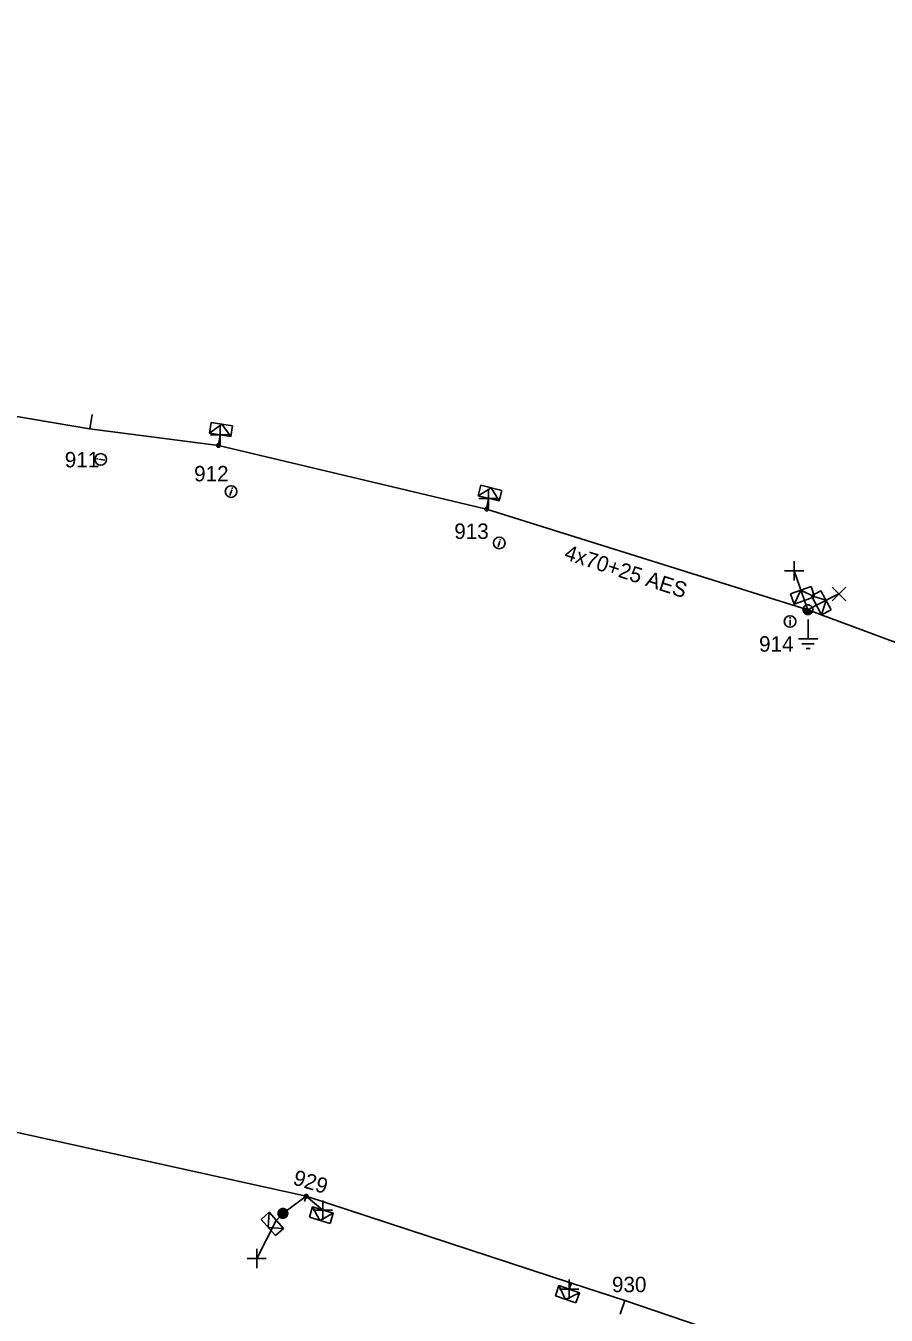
# Model space of a CAD drawing. Extents: x -540466 to -537383, y -1184038 to -1179972.
# Drawn here: x -538474.8 to -538419.1, y -1180242.1 to -1180158.6 of the extents above; entities that cross this region are included whole.
import ezdxf

# ---------------------------------------------------------------- set-up
doc = ezdxf.new("R2010")
doc.units = 0
for name, color, linetype in [('Vrstva 1', 7, 'Continuous'), ('Vrstva 10', 7, 'Continuous'), ('Vrstva 13', 7, 'Continuous'), ('Vrstva 14', 7, 'Continuous'), ('Vrstva 15', 7, 'Continuous'), ('Vrstva 2', 7, 'Continuous'), ('Vrstva 31', 7, 'Continuous'), ('Vrstva 34', 7, 'Continuous'), ('Vrstva 36', 7, 'Continuous'), ('Vrstva 50', 7, 'Continuous'), ('Vrstva 51', 7, 'Continuous'), ('Vrstva 54', 7, 'Continuous'), ('Vrstva 59', 7, 'Continuous'), ('Vrstva 8', 7, 'Continuous'), ('Vrstva 9', 7, 'Continuous')]:
    doc.layers.add(name, color=color, linetype=linetype)

# ---------------------------------------------------------------- blocks, each defined once
blk = doc.blocks.new('NN440')
at = {"layer": 'Vrstva 2'}
for points in [[(0.63, 0), (0.63, 0.06), (0.62, 0.13), (0.6, 0.19), (0.58, 0.25), (0.55, 0.31), (0.51, 0.37), (0.47, 0.42), (0.42, 0.46), (0.37, 0.51), (0.32, 0.54), (0.26, 0.57), (0.2, 0.59), (0.13, 0.61), (0.07, 0.62), (0, 0.63), (-0.06, 0.62), (-0.13, 0.61), (-0.19, 0.59), (-0.26, 0.57), (-0.31, 0.54), (-0.37, 0.51), (-0.42, 0.46), (-0.47, 0.42), (-0.51, 0.37), (-0.54, 0.31), (-0.57, 0.25), (-0.6, 0.19), (-0.62, 0.13), (-0.63, 0.06), (-0.63, 0), (-0.63, -0.07), (-0.62, -0.14), (-0.6, -0.2), (-0.57, -0.26), (-0.54, -0.32), (-0.51, -0.37), (-0.47, -0.43), (-0.42, -0.47), (-0.37, -0.51), (-0.31, -0.55), (-0.26, -0.58), (-0.19, -0.6), (-0.13, -0.62), (-0.06, -0.63), (0, -0.63), (0.07, -0.63), (0.13, -0.62), (0.2, -0.6), (0.26, -0.58), (0.32, -0.55), (0.37, -0.51), (0.42, -0.47), (0.47, -0.43), (0.51, -0.37), (0.55, -0.32), (0.58, -0.26), (0.6, -0.2), (0.62, -0.14), (0.63, -0.07), (0.63, 0)], [(-0.63, 0), (0.63, 0)], [(-0.6, -0.18), (0.57, -0.18)], [(-0.51, -0.32), (0.5, -0.32)], [(-0.37, -0.47), (0.35, -0.47)]]:
    blk.add_lwpolyline(points, dxfattribs=at)
blk = doc.blocks.new('NN460')
at = {"layer": 'Vrstva 2'}
for points in [[(0.63, 0), (0.62, 0.07), (0.61, 0.13), (0.6, 0.2), (0.57, 0.26), (0.54, 0.32), (0.51, 0.37), (0.47, 0.42), (0.42, 0.47), (0.37, 0.51), (0.31, 0.55), (0.25, 0.58), (0.19, 0.6), (0.13, 0.62), (0.06, 0.63), (0, 0.63), (-0.07, 0.63), (-0.13, 0.62), (-0.2, 0.6), (-0.26, 0.58), (-0.32, 0.55), (-0.37, 0.51), (-0.42, 0.47), (-0.47, 0.42), (-0.51, 0.37), (-0.55, 0.32), (-0.58, 0.26), (-0.6, 0.2), (-0.62, 0.13), (-0.63, 0.07), (-0.63, 0), (-0.63, -0.07), (-0.62, -0.13), (-0.6, -0.19), (-0.58, -0.26), (-0.55, -0.31), (-0.51, -0.37), (-0.47, -0.42), (-0.42, -0.47), (-0.37, -0.51), (-0.32, -0.54), (-0.26, -0.57), (-0.2, -0.6), (-0.13, -0.62), (-0.07, -0.63), (0, -0.63), (0.06, -0.63), (0.13, -0.62), (0.19, -0.6), (0.25, -0.57), (0.31, -0.54), (0.37, -0.51), (0.42, -0.47), (0.47, -0.42), (0.51, -0.37), (0.54, -0.31), (0.57, -0.26), (0.6, -0.19), (0.61, -0.13), (0.62, -0.07), (0.63, 0)], [(0.47, 0), (0.47, 0.05), (0.46, 0.1), (0.45, 0.15), (0.43, 0.19), (0.41, 0.24), (0.38, 0.28), (0.35, 0.32), (0.31, 0.35), (0.28, 0.38), (0.23, 0.41), (0.19, 0.43), (0.14, 0.45), (0.1, 0.46), (0.05, 0.47), (0, 0.47), (-0.05, 0.47), (-0.1, 0.46), (-0.15, 0.45), (-0.19, 0.43), (-0.24, 0.41), (-0.28, 0.38), (-0.32, 0.35), (-0.35, 0.32), (-0.38, 0.28), (-0.41, 0.24), (-0.43, 0.19), (-0.45, 0.15), (-0.46, 0.1), (-0.47, 0.05), (-0.47, 0), (-0.47, -0.05), (-0.46, -0.1), (-0.45, -0.15), (-0.43, -0.19), (-0.41, -0.24), (-0.38, -0.28), (-0.35, -0.32), (-0.32, -0.35), (-0.28, -0.38), (-0.24, -0.41), (-0.19, -0.43), (-0.15, -0.45), (-0.1, -0.46), (-0.05, -0.47), (0, -0.47), (0.05, -0.47), (0.1, -0.46), (0.14, -0.45), (0.19, -0.43), (0.23, -0.41), (0.28, -0.38), (0.31, -0.35), (0.35, -0.32), (0.38, -0.28), (0.41, -0.24), (0.43, -0.19), (0.45, -0.15), (0.46, -0.1), (0.47, -0.05), (0.47, 0)], [(0.31, 0), (0.31, 0.03), (0.31, 0.07), (0.3, 0.1), (0.29, 0.13), (0.27, 0.16), (0.25, 0.19), (0.23, 0.21), (0.21, 0.23), (0.18, 0.26), (0.15, 0.27), (0.13, 0.29), (0.09, 0.3), (0.06, 0.31), (0.03, 0.31), (0, 0.32), (-0.04, 0.31), (-0.07, 0.31), (-0.1, 0.3), (-0.13, 0.29), (-0.16, 0.27), (-0.19, 0.26), (-0.21, 0.23), (-0.24, 0.21), (-0.26, 0.19), (-0.28, 0.16), (-0.29, 0.13), (-0.3, 0.1), (-0.31, 0.07), (-0.32, 0.03), (-0.32, 0), (-0.32, -0.03), (-0.31, -0.06), (-0.3, -0.1), (-0.29, -0.13), (-0.28, -0.16), (-0.26, -0.18), (-0.24, -0.21), (-0.21, -0.23), (-0.19, -0.25), (-0.16, -0.27), (-0.13, -0.29), (-0.1, -0.3), (-0.07, -0.31), (-0.04, -0.31), (0, -0.31), (0.03, -0.31), (0.06, -0.31), (0.09, -0.3), (0.13, -0.29), (0.15, -0.27), (0.18, -0.25), (0.21, -0.23), (0.23, -0.21), (0.25, -0.18), (0.27, -0.16), (0.29, -0.13), (0.3, -0.1), (0.31, -0.06), (0.31, -0.03), (0.31, 0)], [(0.15, 0), (0.15, 0.02), (0.15, 0.03), (0.15, 0.05), (0.14, 0.06), (0.13, 0.08), (0.13, 0.09), (0.11, 0.11), (0.1, 0.12), (0.09, 0.13), (0.08, 0.14), (0.06, 0.14), (0.05, 0.15), (0.03, 0.15), (0.01, 0.16), (0, 0.16), (-0.02, 0.16), (-0.04, 0.15), (-0.05, 0.15), (-0.07, 0.14), (-0.08, 0.14), (-0.09, 0.13), (-0.11, 0.12), (-0.12, 0.11), (-0.13, 0.09), (-0.14, 0.08), (-0.15, 0.06), (-0.15, 0.05), (-0.16, 0.03), (-0.16, 0.02), (-0.16, 0), (-0.16, -0.02), (-0.16, -0.03), (-0.15, -0.05), (-0.15, -0.06), (-0.14, -0.08), (-0.13, -0.09), (-0.12, -0.1), (-0.11, -0.12), (-0.09, -0.13), (-0.08, -0.14), (-0.07, -0.14), (-0.05, -0.15), (-0.04, -0.15), (-0.02, -0.16), (0, -0.16), (0.01, -0.16), (0.03, -0.15), (0.05, -0.15), (0.06, -0.14), (0.08, -0.14), (0.09, -0.13), (0.1, -0.12), (0.11, -0.1), (0.13, -0.09), (0.13, -0.08), (0.14, -0.06), (0.15, -0.05), (0.15, -0.03), (0.15, -0.02), (0.15, 0)]]:
    blk.add_lwpolyline(points, dxfattribs=at)
blk = doc.blocks.new('NN770')
at = {"layer": 'Vrstva 10'}
for p, q in [((0.002, 0.187), (0.002, 0.263)), ((0.002, -0.276), (0.002, 0.111))]:
    blk.add_line(p, q, dxfattribs=at)
blk.add_circle((0, -0.008), 0.375, dxfattribs=at)
blk = doc.blocks.new('NN800')
at = {"layer": 'Vrstva 1'}
for points in [[(-0.442, 0.442), (0.442, -0.442)], [(-0.442, -0.442), (0.442, 0.442)]]:
    blk.add_lwpolyline(points, dxfattribs=at)
blk = doc.blocks.new('NN630')
at = {"layer": 'Vrstva 9'}
for points in [[(-0.003, -0.7), (-0.703, 0)], [(-0.703, -0.7), (-0.703, 0), (0.697, 0), (0.697, -0.7)], [(-0.703, -0.7), (0.697, -0.7)], [(-0.003, -0.7), (0.697, 0)]]:
    blk.add_lwpolyline(points, dxfattribs=at)
blk = doc.blocks.new('NN810')
at = {"layer": 'Vrstva 14'}
for points in [[(0.004, -0.64), (0.004, -1.89)], [(0.629, -1.89), (-0.621, -1.89)], [(0.388, -2.2), (-0.399, -2.2)], [(0.004, -2.515), (-0.124, -2.515)], [(0.137, -2.515), (0.004, -2.515)]]:
    blk.add_lwpolyline(points, dxfattribs=at)
blk = doc.blocks.new('NN500')
at = {"layer": 'Vrstva 2'}
for points in [[(0, -0.24), (0.02, -0.23), (0.05, -0.23), (0.07, -0.22), (0.09, -0.22), (0.12, -0.2), (0.14, -0.19), (0.16, -0.18), (0.17, -0.16), (0.19, -0.14), (0.2, -0.12), (0.21, -0.1), (0.22, -0.07), (0.23, -0.05), (0.23, -0.02), (0.23, 0), (0.23, 0.02), (0.23, 0.05), (0.22, 0.07), (0.21, 0.1), (0.2, 0.12), (0.19, 0.14), (0.17, 0.16), (0.16, 0.17), (0.14, 0.19), (0.12, 0.2), (0.09, 0.21), (0.07, 0.22), (0.05, 0.23), (0.02, 0.23), (0, 0.23), (-0.03, 0.23), (-0.05, 0.23), (-0.07, 0.22), (-0.1, 0.21), (-0.12, 0.2), (-0.14, 0.19), (-0.16, 0.17), (-0.18, 0.16), (-0.19, 0.14), (-0.2, 0.12), (-0.22, 0.1), (-0.22, 0.07), (-0.23, 0.05), (-0.23, 0.02), (-0.24, 0), (-0.23, -0.02), (-0.23, -0.05), (-0.22, -0.07), (-0.22, -0.1), (-0.2, -0.12), (-0.19, -0.14), (-0.18, -0.16), (-0.16, -0.18), (-0.14, -0.19), (-0.12, -0.2), (-0.1, -0.22), (-0.07, -0.22), (-0.05, -0.23), (-0.03, -0.23), (0, -0.24)], [(0, -0.24), (0.02, -0.23), (0.05, -0.23), (0.07, -0.22), (0.09, -0.22), (0.12, -0.2), (0.14, -0.19), (0.16, -0.18), (0.17, -0.16), (0.19, -0.14), (0.2, -0.12), (0.21, -0.1), (0.22, -0.07), (0.23, -0.05), (0.23, -0.02), (0.23, 0), (0.23, 0.02), (0.23, 0.05), (0.22, 0.07), (0.21, 0.1), (0.2, 0.12), (0.19, 0.14), (0.17, 0.16), (0.16, 0.17), (0.14, 0.19), (0.12, 0.2), (0.09, 0.21), (0.07, 0.22), (0.05, 0.23), (0.02, 0.23), (0, 0.23), (-0.03, 0.23), (-0.05, 0.23), (-0.07, 0.22), (-0.1, 0.21), (-0.12, 0.2), (-0.14, 0.19), (-0.16, 0.17), (-0.18, 0.16), (-0.19, 0.14), (-0.2, 0.12), (-0.22, 0.1), (-0.22, 0.07), (-0.23, 0.05), (-0.23, 0.02), (-0.24, 0), (-0.23, -0.02), (-0.23, -0.05), (-0.22, -0.07), (-0.22, -0.1), (-0.2, -0.12), (-0.19, -0.14), (-0.18, -0.16), (-0.16, -0.18), (-0.14, -0.19), (-0.12, -0.2), (-0.1, -0.22), (-0.07, -0.22), (-0.05, -0.23), (-0.03, -0.23), (0, -0.24)], [(0, -0.21), (0.02, -0.2), (0.04, -0.2), (0.06, -0.2), (0.08, -0.19), (0.1, -0.18), (0.12, -0.17), (0.14, -0.15), (0.15, -0.14), (0.16, -0.12), (0.18, -0.1), (0.19, -0.08), (0.19, -0.06), (0.2, -0.04), (0.2, -0.02), (0.2, 0), (0.2, 0.02), (0.2, 0.04), (0.19, 0.06), (0.19, 0.08), (0.18, 0.1), (0.16, 0.12), (0.15, 0.14), (0.14, 0.15), (0.12, 0.17), (0.1, 0.18), (0.08, 0.19), (0.06, 0.19), (0.04, 0.2), (0.02, 0.2), (0, 0.2), (-0.02, 0.2), (-0.04, 0.2), (-0.06, 0.19), (-0.08, 0.19), (-0.1, 0.18), (-0.12, 0.17), (-0.14, 0.15), (-0.15, 0.14), (-0.17, 0.12), (-0.18, 0.1), (-0.19, 0.08), (-0.2, 0.06), (-0.2, 0.04), (-0.21, 0.02), (-0.21, 0), (-0.21, -0.02), (-0.2, -0.04), (-0.2, -0.06), (-0.19, -0.08), (-0.18, -0.1), (-0.17, -0.12), (-0.15, -0.14), (-0.14, -0.15), (-0.12, -0.17), (-0.1, -0.18), (-0.08, -0.19), (-0.06, -0.2), (-0.04, -0.2), (-0.02, -0.2), (0, -0.21)], [(0, -0.18), (0.02, -0.18), (0.04, -0.17), (0.05, -0.17), (0.07, -0.16), (0.09, -0.15), (0.1, -0.14), (0.12, -0.13), (0.13, -0.12), (0.14, -0.1), (0.15, -0.09), (0.16, -0.07), (0.17, -0.05), (0.17, -0.04), (0.17, -0.02), (0.17, 0), (0.17, 0.02), (0.17, 0.04), (0.17, 0.05), (0.16, 0.07), (0.15, 0.09), (0.14, 0.1), (0.13, 0.12), (0.12, 0.13), (0.1, 0.14), (0.09, 0.15), (0.07, 0.16), (0.05, 0.17), (0.04, 0.17), (0.02, 0.17), (0, 0.18), (-0.02, 0.17), (-0.04, 0.17), (-0.06, 0.17), (-0.07, 0.16), (-0.09, 0.15), (-0.1, 0.14), (-0.12, 0.13), (-0.13, 0.12), (-0.14, 0.1), (-0.15, 0.09), (-0.16, 0.07), (-0.17, 0.05), (-0.17, 0.04), (-0.18, 0.02), (-0.18, 0), (-0.18, -0.02), (-0.17, -0.04), (-0.17, -0.05), (-0.16, -0.07), (-0.15, -0.09), (-0.14, -0.1), (-0.13, -0.12), (-0.12, -0.13), (-0.1, -0.14), (-0.09, -0.15), (-0.07, -0.16), (-0.06, -0.17), (-0.04, -0.17), (-0.02, -0.18), (0, -0.18)], [(0, -0.15), (0.01, -0.15), (0.03, -0.14), (0.04, -0.14), (0.06, -0.13), (0.07, -0.13), (0.08, -0.12), (0.1, -0.11), (0.11, -0.1), (0.12, -0.09), (0.13, -0.07), (0.13, -0.06), (0.14, -0.05), (0.14, -0.03), (0.14, -0.02), (0.14, 0), (0.14, 0.01), (0.14, 0.03), (0.14, 0.04), (0.13, 0.06), (0.13, 0.07), (0.12, 0.09), (0.11, 0.1), (0.1, 0.11), (0.08, 0.12), (0.07, 0.13), (0.06, 0.13), (0.04, 0.14), (0.03, 0.14), (0.01, 0.14), (0, 0.15), (-0.02, 0.14), (-0.03, 0.14), (-0.05, 0.14), (-0.06, 0.13), (-0.07, 0.13), (-0.09, 0.12), (-0.1, 0.11), (-0.11, 0.1), (-0.12, 0.09), (-0.13, 0.07), (-0.13, 0.06), (-0.14, 0.04), (-0.14, 0.03), (-0.15, 0.01), (-0.15, 0), (-0.15, -0.02), (-0.14, -0.03), (-0.14, -0.05), (-0.13, -0.06), (-0.13, -0.07), (-0.12, -0.09), (-0.11, -0.1), (-0.1, -0.11), (-0.09, -0.12), (-0.07, -0.13), (-0.06, -0.13), (-0.05, -0.14), (-0.03, -0.14), (-0.02, -0.15), (0, -0.15)], [(0, -0.12), (0.01, -0.12), (0.02, -0.11), (0.03, -0.11), (0.05, -0.11), (0.06, -0.1), (0.07, -0.09), (0.08, -0.09), (0.09, -0.08), (0.09, -0.07), (0.1, -0.06), (0.11, -0.05), (0.11, -0.04), (0.11, -0.02), (0.11, -0.01), (0.12, 0), (0.11, 0.01), (0.11, 0.02), (0.11, 0.04), (0.11, 0.05), (0.1, 0.06), (0.09, 0.07), (0.09, 0.08), (0.08, 0.09), (0.07, 0.09), (0.06, 0.1), (0.05, 0.11), (0.03, 0.11), (0.02, 0.11), (0.01, 0.12), (0, 0.12), (-0.01, 0.12), (-0.03, 0.11), (-0.04, 0.11), (-0.05, 0.11), (-0.06, 0.1), (-0.07, 0.09), (-0.08, 0.09), (-0.09, 0.08), (-0.1, 0.07), (-0.1, 0.06), (-0.11, 0.05), (-0.11, 0.04), (-0.12, 0.02), (-0.12, 0.01), (-0.12, 0), (-0.12, -0.01), (-0.12, -0.02), (-0.11, -0.04), (-0.11, -0.05), (-0.1, -0.06), (-0.1, -0.07), (-0.09, -0.08), (-0.08, -0.09), (-0.07, -0.09), (-0.06, -0.1), (-0.05, -0.11), (-0.04, -0.11), (-0.03, -0.11), (-0.01, -0.12), (0, -0.12)], [(0, -0.09), (0.01, -0.09), (0.02, -0.09), (0.03, -0.08), (0.03, -0.08), (0.04, -0.08), (0.05, -0.07), (0.06, -0.07), (0.06, -0.06), (0.07, -0.05), (0.07, -0.04), (0.08, -0.04), (0.08, -0.03), (0.08, -0.02), (0.09, -0.01), (0.09, 0), (0.09, 0.01), (0.08, 0.02), (0.08, 0.03), (0.08, 0.03), (0.07, 0.04), (0.07, 0.05), (0.06, 0.06), (0.06, 0.06), (0.05, 0.07), (0.04, 0.07), (0.03, 0.08), (0.03, 0.08), (0.02, 0.08), (0.01, 0.09), (0, 0.09), (-0.01, 0.09), (-0.02, 0.08), (-0.03, 0.08), (-0.04, 0.08), (-0.04, 0.07), (-0.05, 0.07), (-0.06, 0.06), (-0.07, 0.06), (-0.07, 0.05), (-0.08, 0.04), (-0.08, 0.03), (-0.08, 0.03), (-0.09, 0.02), (-0.09, 0.01), (-0.09, 0), (-0.09, -0.01), (-0.09, -0.02), (-0.08, -0.03), (-0.08, -0.04), (-0.08, -0.04), (-0.07, -0.05), (-0.07, -0.06), (-0.06, -0.07), (-0.05, -0.07), (-0.04, -0.08), (-0.04, -0.08), (-0.03, -0.08), (-0.02, -0.09), (-0.01, -0.09), (0, -0.09)], [(0, -0.06), (0, -0.06), (0.01, -0.06), (0.02, -0.05), (0.02, -0.05), (0.03, -0.05), (0.03, -0.05), (0.04, -0.04), (0.04, -0.04), (0.05, -0.03), (0.05, -0.03), (0.05, -0.02), (0.05, -0.02), (0.05, -0.01), (0.06, -0.01), (0.06, 0), (0.06, 0.01), (0.05, 0.01), (0.05, 0.02), (0.05, 0.02), (0.05, 0.03), (0.05, 0.03), (0.04, 0.04), (0.04, 0.04), (0.03, 0.05), (0.03, 0.05), (0.02, 0.05), (0.02, 0.05), (0.01, 0.06), (0, 0.06), (0, 0.06), (-0.01, 0.06), (-0.01, 0.06), (-0.02, 0.05), (-0.02, 0.05), (-0.03, 0.05), (-0.03, 0.05), (-0.04, 0.04), (-0.04, 0.04), (-0.05, 0.03), (-0.05, 0.03), (-0.05, 0.02), (-0.06, 0.02), (-0.06, 0.01), (-0.06, 0.01), (-0.06, 0), (-0.06, -0.01), (-0.06, -0.01), (-0.06, -0.02), (-0.05, -0.02), (-0.05, -0.03), (-0.05, -0.03), (-0.04, -0.04), (-0.04, -0.04), (-0.03, -0.05), (-0.03, -0.05), (-0.02, -0.05), (-0.02, -0.05), (-0.01, -0.06), (-0.01, -0.06), (0, -0.06)], [(0, -0.03), (0, -0.03), (0, -0.03), (0.01, -0.03), (0.01, -0.03), (0.01, -0.02), (0.02, -0.02), (0.02, -0.02), (0.02, -0.02), (0.02, -0.02), (0.02, -0.01), (0.02, -0.01), (0.03, -0.01), (0.03, -0.01), (0.03, 0), (0.03, 0), (0.03, 0), (0.03, 0.01), (0.03, 0.01), (0.02, 0.01), (0.02, 0.01), (0.02, 0.02), (0.02, 0.02), (0.02, 0.02), (0.02, 0.02), (0.01, 0.02), (0.01, 0.02), (0.01, 0.03), (0, 0.03), (0, 0.03), (0, 0.03), (0, 0.03), (-0.01, 0.03), (-0.01, 0.03), (-0.01, 0.02), (-0.02, 0.02), (-0.02, 0.02), (-0.02, 0.02), (-0.02, 0.02), (-0.02, 0.02), (-0.03, 0.01), (-0.03, 0.01), (-0.03, 0.01), (-0.03, 0.01), (-0.03, 0), (-0.03, 0), (-0.03, 0), (-0.03, -0.01), (-0.03, -0.01), (-0.03, -0.01), (-0.03, -0.01), (-0.02, -0.02), (-0.02, -0.02), (-0.02, -0.02), (-0.02, -0.02), (-0.02, -0.02), (-0.01, -0.03), (-0.01, -0.03), (-0.01, -0.03), (0, -0.03), (0, -0.03)], [(0.23, 0), (0.7, 0)]]:
    blk.add_lwpolyline(points, dxfattribs=at)
blk = doc.blocks.new('NN510')
at = {"layer": 'Vrstva 2'}
blk.add_lwpolyline([(0.001, 0.002), (0.001, 0.939)], dxfattribs=at)

msp = doc.modelspace()

# ---------------------------------------------------------------- linework, layer by layer
at = {"layer": 'Vrstva 50'}
for points in [[(-538564.397, -1180158.609), (-538548.541, -1180163.172), (-538535.482, -1180166.661), (-538526.999, -1180169.172), (-538509.954, -1180174.963), (-538490.298, -1180180.571), (-538480.521, -1180183.041), (-538470.692, -1180184.709), (-538462.353, -1180185.782), (-538444.994, -1180189.9), (-538424.18, -1180196.42)], [(-538424.18, -1180196.42), (-538411.287, -1180201.227), (-538403.7, -1180203.9), (-538400.57, -1180204.96), (-538390.649, -1180208.37)], [(-538325.175, -1180281.59), (-538325.822, -1180281.447), (-538344.9, -1180277.24), (-538355.024, -1180271.935), (-538364.824, -1180267.823), (-538377.691, -1180262.38), (-538387.427, -1180258.766), (-538406.279, -1180252.087), (-538421.252, -1180246.191), (-538432.167, -1180242.472), (-538436.035, -1180241.154), (-538439.502, -1180240.02), (-538456.673, -1180234.401), (-538478.811, -1180229.512), (-538492.326, -1180226.311), (-538504.962, -1180223.141), (-538517.983, -1180216.167), (-538538.888, -1180209.939), (-538556.04, -1180205.969)]]:
    msp.add_lwpolyline(points, dxfattribs=at)
at = {"layer": 'Vrstva 54'}
msp.add_lwpolyline([(-538456.673, -1180234.401), (-538455.589, -1180235.294)], dxfattribs=at)
at = {"layer": 'Vrstva 59'}
for points in [[(-538424.41, -1180195.82), (-538425.076, -1180193.893)], [(-538423.63, -1180196.13), (-538422.176, -1180195.394)], [(-538458.607, -1180235.96), (-538459.878, -1180238.429)]]:
    msp.add_lwpolyline(points, dxfattribs=at)
at = {"layer": 'Vrstva 8'}
for points in [[(-538462.353, -1180185.782), (-538462.24, -1180185.09)], [(-538444.994, -1180189.9), (-538444.86, -1180189.21)], [(-538424.18, -1180196.42), (-538424.41, -1180195.82)], [(-538424.18, -1180196.42), (-538423.63, -1180196.13)], [(-538456.673, -1180234.401), (-538458.178, -1180235.508), (-538458.607, -1180235.96)], [(-538439.502, -1180240.02), (-538439.64, -1180240.417)]]:
    msp.add_lwpolyline(points, dxfattribs=at)

# ---------------------------------------------------------------- block references
at = {"layer": 'Vrstva 13'}
for p, rotation in [((-538470.692, -1180184.709), -9.599913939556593), ((-538436.035, -1180241.154), 161.15334466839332)]:
    msp.add_blockref('NN510', p, dxfattribs=dict(at, rotation=rotation))
for name, p, xscale, yscale, rotation in [('NN500', (-538462.353, -1180185.782), 0.5000000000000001, 0.5, 81.01800005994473), ('NN500', (-538444.994, -1180189.9), 0.5000000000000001, 0.5, 76.0310000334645), ('NN440', (-538424.18, -1180196.42), 0.5, 0.5, -22.553319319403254), ('NN500', (-538456.673, -1180234.401), 0.5, 0.5000000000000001, -106.73300004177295), ('NN460', (-538458.178, -1180235.508), 0.5, 0.5, 44.99999995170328)]:
    msp.add_blockref(name, p, dxfattribs=dict(at, xscale=xscale, yscale=yscale, rotation=rotation))
at = {"layer": 'Vrstva 15', "rotation": 0.05283138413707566}
msp.add_blockref('NN810', (-538424.18, -1180196.42), dxfattribs=at)
at = {"layer": 'Vrstva 31'}
for p, rotation in [((-538462.24, -1180185.09), 171.01841384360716), ((-538444.86, -1180189.21), 166.03136399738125), ((-538424.41, -1180195.82), -160.37535900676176), ((-538423.63, -1180196.13), 117.90842464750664), ((-538458.607, -1180235.961), -48.33105266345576), ((-538455.589, -1180235.294), -16.732861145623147), ((-538439.64, -1180240.417), -18.990313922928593)]:
    msp.add_blockref('NN630', p, dxfattribs=dict(at, rotation=rotation))
at = {"layer": 'Vrstva 34', "rotation": 45}
for p in [(-538462.24, -1180185.09), (-538444.86, -1180189.21), (-538425.076, -1180193.893), (-538455.589, -1180235.294), (-538459.878, -1180238.429), (-538439.64, -1180240.417)]:
    msp.add_blockref('NN800', p, dxfattribs=at)
at = {"layer": 'Vrstva 34'}
msp.add_blockref('NN800', (-538422.176, -1180195.394), dxfattribs=at)
at = {"layer": 'Vrstva 36'}
for p, rotation in [((-538469.984, -1180186.685), 80.4170555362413), ((-538461.532, -1180188.76), -19.179008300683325), ((-538444.168, -1180192.09), -18.03456388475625), ((-538425.344, -1180197.175), 4.098113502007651e-07)]:
    msp.add_blockref('NN770', p, dxfattribs=dict(at, rotation=rotation))

# ---------------------------------------------------------------- texts
at = {"layer": 'Vrstva 14'}
for s, p in [('911', (-538472.304, -1180187.204)), ('912', (-538463.929, -1180188.11)), ('913', (-538447.082, -1180191.837)), ('914', (-538427.348, -1180199.136)), ('930', (-538436.872, -1180240.611))]:
    msp.add_text(s, height=1, dxfattribs=at).set_placement(p)
msp.add_text('929', height=1, rotation=343.267, dxfattribs=at).set_placement((-538457.589, -1180233.618))
at = {"layer": 'Vrstva 51'}
msp.add_text('4x70+25 AES', height=1, rotation=341.965, dxfattribs=at).set_placement((-538440.028, -1180193.136))

doc.saveas('drawing.dxf')
